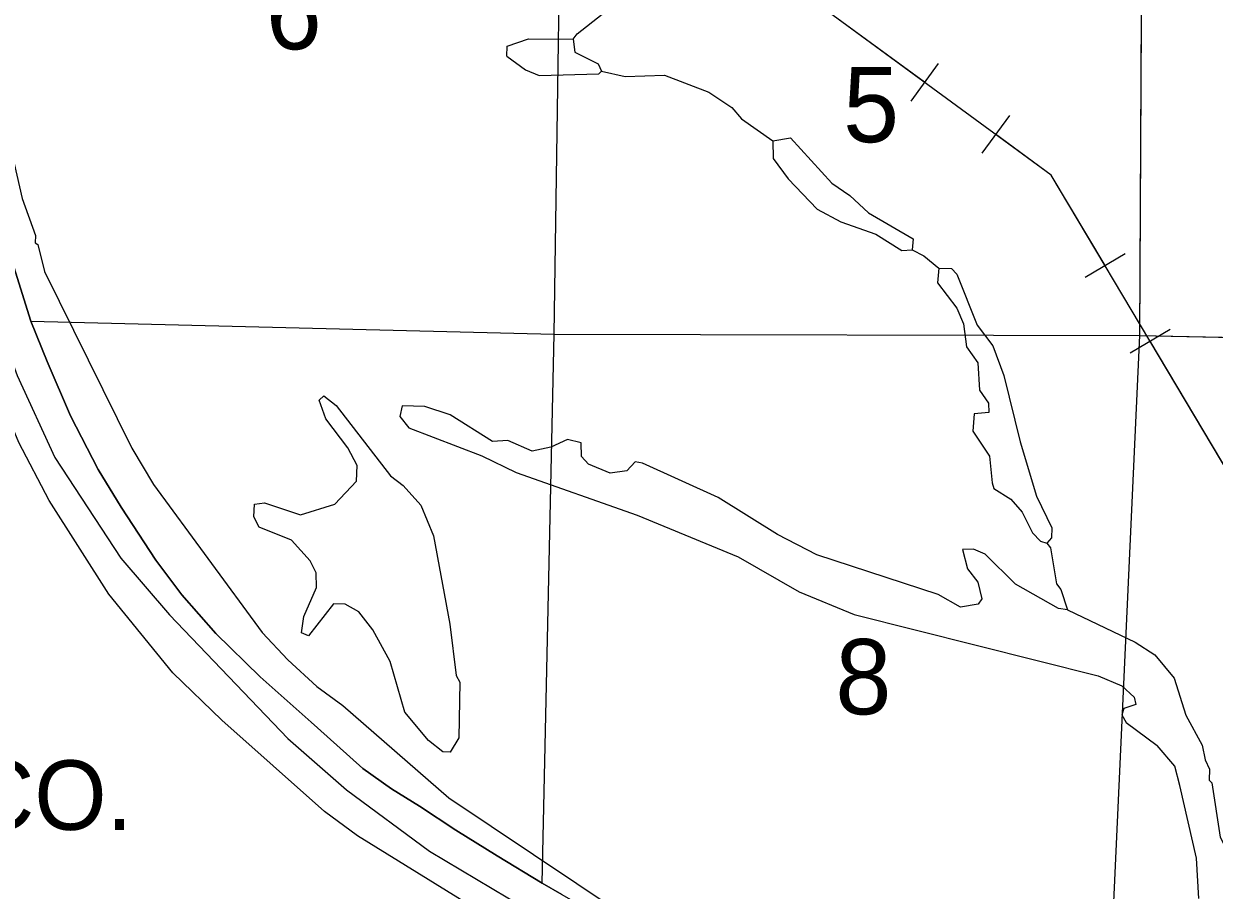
# Model space of a CAD drawing. Extents: x -157.2 to -99.3, y 12.2 to 46.2.
# Drawn here: x -146.803 to -144.748, y 21.191 to 22.687 of the extents above; entities that cross this region are included whole.
import ezdxf

# ---------------------------------------------------------------- set-up
doc = ezdxf.new("R2010")
doc.units = 0
for name, color, linetype in [('tdCoClipBndry', 7, 'Continuous'), ('tdCoCoBndry', 7, 'Continuous'), ('tdCoCoBndryTxt', 7, 'Continuous'), ('tdCoHydroRiver', 7, 'Continuous'), ('tdCoPipe', 7, 'Continuous'), ('tdCoSectLine', 7, 'Continuous'), ('tdCoSectLinePart', 7, 'Continuous'), ('tdCoSectNmbr', 7, 'Continuous'), ('tdCoStBndry', 7, 'Continuous'), ('tdCoStBndryPart', 7, 'Continuous'), ('tdCoTwpBndryShd', 7, 'Continuous')]:
    doc.layers.add(name, color=color, linetype=linetype)

msp = doc.modelspace()

# ---------------------------------------------------------------- linework, layer by layer
at = {"layer": 'tdCoClipBndry'}
msp.add_lwpolyline([(-145.817, 21.0314), (-146.2268, 21.2848), (-146.2839, 21.3266), (-146.4611, 21.4845), (-146.5453, 21.5662), (-146.6561, 21.702), (-146.7589, 21.8639), (-146.8111, 21.9641), (-146.8849, 22.1401), (-146.9435, 22.3377), (-146.9681, 22.4706), (-146.9803, 22.5766), (-147.0007, 22.6324), (-147.0119, 22.7144), (-147.0061, 23.1502), (-146.9918, 23.2968), (-146.9986, 23.5021), (-147.0107, 23.5882), (-147.0443, 23.7589), (-147.1482, 24.0956), (-147.2706, 24.3631)], dxfattribs=at)
at = {"layer": 'tdCoCoBndry'}
msp.add_lwpolyline([(-145.8738, 21.1836), (-145.908, 21.203), (-145.9855, 21.2499), (-146.0571, 21.2947), (-146.1195, 21.336), (-146.1683, 21.3658), (-146.2174, 21.4012), (-146.2623, 21.4413), (-146.3066, 21.4808), (-146.3946, 21.5591), (-146.4716, 21.6338), (-146.5301, 21.701), (-146.575, 21.7605), (-146.6345, 21.8521), (-146.6745, 21.9174), (-146.7223, 22.01), (-146.7623, 22.1036), (-146.7907, 22.1736), (-146.8285, 22.2952)], dxfattribs=at)
at = {"layer": 'tdCoHydroRiver'}
for points in [[(-145.8544, 22.6604), (-145.8477, 22.6696), (-145.6079, 22.8591), (-145.5991, 22.8872), (-145.5524, 23.1557), (-145.551, 23.1967), (-145.5929, 23.2692), (-145.5853, 23.3542), (-145.5931, 23.4066)], [(-146.8329, 23.1429), (-146.8379, 23.1352), (-146.8423, 23.0027), (-146.85, 22.9587), (-146.8645, 22.806), (-146.8443, 22.5574), (-146.8226, 22.4493), (-146.8195, 22.446), (-146.8057, 22.3855), (-146.7826, 22.3216), (-146.783, 22.309), (-146.7784, 22.3057), (-146.7672, 22.2595), (-146.6163, 21.9544), (-146.5789, 21.8916), (-146.3915, 21.6358), (-146.3473, 21.5886), (-146.2967, 21.5427), (-146.252, 21.5096), (-146.0694, 21.3504), (-145.7018, 21.1044)], [(-145.969, 22.631), (-145.9684, 22.6484), (-145.9317, 22.6614), (-145.8544, 22.6604)], [(-145.8544, 22.6604), (-145.8519, 22.6382), (-145.8115, 22.6179), (-145.8057, 22.6051)], [(-145.969, 22.631), (-145.9366, 22.6078), (-145.9132, 22.5976), (-145.8105, 22.6005), (-145.8057, 22.6051)], [(-145.8057, 22.6051), (-145.7649, 22.5958), (-145.697, 22.5983), (-145.6206, 22.5689), (-145.5804, 22.5423), (-145.5637, 22.5228), (-145.5097, 22.4847)], [(-145.5097, 22.4847), (-145.4795, 22.49), (-145.4079, 22.4118), (-145.3771, 22.3903)], [(-145.5097, 22.4847), (-145.5091, 22.4546), (-145.4834, 22.4191), (-145.4331, 22.3668), (-145.3927, 22.345), (-145.3319, 22.324), (-145.287, 22.2957), (-145.2696, 22.2967)], [(-146.9357, 22.4641), (-146.9179, 22.4303), (-146.8914, 22.3252), (-146.8721, 22.2377), (-146.8142, 22.0794), (-146.7494, 21.9383), (-146.6351, 21.764), (-146.5515, 21.6664), (-146.347, 21.4527), (-146.2458, 21.3641), (-146.1025, 21.2583), (-145.8594, 21.1128)], [(-145.3771, 22.3903), (-145.3449, 22.3608), (-145.2674, 22.3156), (-145.2696, 22.2967)], [(-145.2696, 22.2967), (-145.2494, 22.2865), (-145.2233, 22.2651)], [(-145.2233, 22.2651), (-145.2257, 22.2399), (-145.1924, 22.1962), (-145.1807, 22.169), (-145.1757, 22.1293), (-145.1561, 22.1018), (-145.1529, 22.0543), (-145.1379, 22.0317), (-145.1368, 22.0159), (-145.1621, 22.0136), (-145.1647, 21.9836)], [(-145.2233, 22.2651), (-145.2012, 22.2644), (-145.1921, 22.2546), (-145.1571, 22.1666), (-145.1299, 22.1309), (-145.111, 22.0798), (-145.0832, 21.9651), (-145.0547, 21.871), (-145.0281, 21.8164), (-145.0287, 21.7991), (-145.0369, 21.7899)], [(-146.0668, 21.4292), (-146.0795, 21.4297), (-146.1041, 21.4494), (-146.1451, 21.4982), (-146.1706, 21.5859), (-146.2004, 21.6406), (-146.2246, 21.6714), (-146.2479, 21.6848), (-146.2684, 21.6855), (-146.3112, 21.63), (-146.3237, 21.6352), (-146.3196, 21.6635), (-146.2974, 21.7133), (-146.2982, 21.7386), (-146.3086, 21.7594), (-146.3405, 21.7952), (-146.3966, 21.8176), (-146.4055, 21.8353), (-146.4048, 21.8574), (-146.3873, 21.86), (-146.3249, 21.8389), (-146.2659, 21.8575), (-146.2283, 21.8973), (-146.2274, 21.9241), (-146.2437, 21.9547), (-146.2815, 22.0049), (-146.2931, 22.0369), (-146.285, 22.0445), (-146.2634, 22.028), (-146.1696, 21.9064), (-146.148, 21.8899), (-146.1175, 21.8558), (-146.0956, 21.8029), (-146.0675, 21.6504), (-146.0562, 21.5615), (-146.0502, 21.5503), (-146.0518, 21.454), (-146.0668, 21.4292)], [(-145.0012, 21.675), (-145.0169, 21.6771), (-145.0913, 21.719), (-145.1433, 21.7713), (-145.1635, 21.7799), (-145.1825, 21.7789), (-145.1741, 21.7455), (-145.1559, 21.7228), (-145.1489, 21.6941), (-145.1556, 21.6848), (-145.1857, 21.6795), (-145.2245, 21.7013), (-145.4337, 21.7699), (-145.502, 21.8053), (-145.6041, 21.8687), (-145.7348, 21.9283), (-145.7473, 21.9303), (-145.762, 21.915), (-145.7906, 21.9112), (-145.8279, 21.9267), (-145.8401, 21.9397), (-145.8409, 21.9634), (-145.8644, 21.969), (-145.8933, 21.9557), (-145.9251, 21.9489), (-145.9671, 21.9676), (-145.994, 21.9654), (-146.0666, 22.012), (-146.1104, 22.0261), (-146.1498, 22.0274), (-146.1536, 22.0086), (-146.1384, 21.9891), (-146.0122, 21.9407), (-145.9531, 21.9119), (-145.744, 21.8386), (-145.5696, 21.7665), (-145.4642, 21.7061), (-145.3693, 21.6667), (-144.9481, 21.5611), (-144.9076, 21.5439), (-144.8862, 21.5243), (-144.8834, 21.5116), (-144.9042, 21.5044), (-144.9077, 21.4934), (-144.9002, 21.4805), (-144.8463, 21.4408)], [(-145.1647, 21.9836), (-145.1361, 21.9401), (-145.1313, 21.8941), (-145.1285, 21.8845), (-145.0991, 21.8662), (-145.0793, 21.8434), (-145.0615, 21.8081), (-145.0478, 21.7934), (-145.0369, 21.7899)], [(-145.0369, 21.7899), (-145.0308, 21.7818), (-145.0202, 21.7198), (-145.0127, 21.7101), (-145.0012, 21.675)], [(-145.0012, 21.675), (-144.8846, 21.619), (-144.8506, 21.5973), (-144.8172, 21.5567), (-144.7972, 21.4929), (-144.7689, 21.4414), (-144.7635, 21.416), (-144.7561, 21.3999), (-144.7567, 21.381), (-144.7521, 21.3761), (-144.7379, 21.2825), (-144.6964, 21.2005), (-144.6679, 20.9627), (-144.6414, 20.8086), (-144.6407, 20.7312), (-144.6572, 20.6623)], [(-144.7745, 21.1763), (-144.7785, 21.2459), (-144.8075, 21.3716), (-144.8159, 21.4051), (-144.8463, 21.4408)]]:
    msp.add_lwpolyline(points, dxfattribs=at)
at = {"layer": 'tdCoPipe'}
for p, q in [((-145.2243, 22.6186), (-145.2718, 22.5537)), ((-145.1016, 22.5286), (-145.1493, 22.4637)), ((-144.9017, 22.29), (-144.9709, 22.2488)), ((-144.824, 22.1593), (-144.8932, 22.1181))]:
    msp.add_line(p, q, dxfattribs=at)
for points in [[(-142.3677, 16.7506), (-142.8901, 18.7108), (-143.0889, 18.7572), (-143.7579, 20.7062), (-144.0253, 20.739), (-145.0295, 22.4258), (-145.8726, 23.0441), (-145.8905, 23.5333), (-146.2464, 23.4972)], [(-145.2481, 22.5861), (-145.4909, 22.7641)], [(-144.9364, 22.2694), (-145.0295, 22.4258), (-145.1255, 22.4962)], [(-144.7046, 21.88), (-144.8586, 22.1387)]]:
    msp.add_lwpolyline(points, dxfattribs=at)
at = {"layer": 'tdCoSectLine'}
for points in [[(-145.8873, 22.1513), (-145.8715, 23.197)], [(-144.8766, 22.1489), (-144.8712, 23.155)], [(-146.8825, 22.6008), (-146.8697, 22.4886), (-146.8463, 22.3609), (-146.8285, 22.2952), (-146.7907, 22.1736)], [(-146.7907, 22.1736), (-145.8873, 22.1513)], [(-146.7907, 22.1736), (-146.7623, 22.1036), (-146.7223, 22.01), (-146.6745, 21.9174), (-146.6345, 21.8521), (-146.575, 21.7605), (-146.5301, 21.701), (-146.4716, 21.6338), (-146.3946, 21.5591), (-146.3066, 21.4808), (-146.2623, 21.4413), (-146.2174, 21.4012), (-146.1683, 21.3658), (-146.1195, 21.336), (-146.0571, 21.2947), (-145.9855, 21.2499), (-145.908, 21.203)], [(-145.908, 21.203), (-145.8873, 22.1513)], [(-145.8873, 22.1513), (-144.8766, 22.1489)], [(-144.9232, 21.1328), (-144.8766, 22.1489)], [(-144.8766, 22.1489), (-143.9001, 22.1283)], [(-145.908, 21.203), (-145.8738, 21.1836), (-145.8172, 21.1504)]]:
    msp.add_lwpolyline(points, dxfattribs=at)
at = {"layer": 'tdCoSectLinePart'}
for points in [[(-145.8873, 22.1513), (-145.8715, 23.197)], [(-144.8766, 22.1489), (-144.8713, 23.125)], [(-146.8825, 22.6008), (-146.8697, 22.4886), (-146.8463, 22.3609), (-146.8285, 22.2952), (-146.7907, 22.1736)], [(-146.7907, 22.1736), (-145.8873, 22.1513)], [(-146.7907, 22.1736), (-146.7623, 22.1036), (-146.7223, 22.01), (-146.6745, 21.9174), (-146.6345, 21.8521), (-146.575, 21.7605), (-146.5301, 21.701), (-146.4716, 21.6338), (-146.3946, 21.5591), (-146.3066, 21.4808), (-146.2623, 21.4413), (-146.2174, 21.4012), (-146.1683, 21.3658), (-146.1195, 21.336), (-146.0571, 21.2947), (-145.9855, 21.2499), (-145.908, 21.203)], [(-145.908, 21.203), (-145.8873, 22.1513)], [(-145.8873, 22.1513), (-144.8766, 22.1489)], [(-144.9232, 21.1328), (-144.8766, 22.1489)], [(-144.8766, 22.1489), (-144.5637, 22.1423)], [(-145.908, 21.203), (-145.8738, 21.1836), (-145.8172, 21.1504)]]:
    msp.add_lwpolyline(points, dxfattribs=at)
at = {"layer": 'tdCoStBndry'}
msp.add_lwpolyline([(-146.8285, 22.2952), (-146.7907, 22.1736), (-146.7623, 22.1036), (-146.7223, 22.01), (-146.6745, 21.9174), (-146.6345, 21.8521), (-146.575, 21.7605), (-146.5301, 21.701), (-146.4716, 21.6338), (-146.3946, 21.5591), (-146.3066, 21.4808), (-146.2623, 21.4413), (-146.2174, 21.4012), (-146.1683, 21.3658), (-146.1195, 21.336), (-146.0571, 21.2947), (-145.9855, 21.2499), (-145.908, 21.203), (-145.8738, 21.1836)], dxfattribs=at)
at = {"layer": 'tdCoStBndryPart'}
msp.add_lwpolyline([(-146.8285, 22.2952), (-146.7907, 22.1736), (-146.7623, 22.1036), (-146.7223, 22.01), (-146.6745, 21.9174), (-146.6345, 21.8521), (-146.575, 21.7605), (-146.5301, 21.701), (-146.4716, 21.6338), (-146.3946, 21.5591), (-146.3066, 21.4808), (-146.2623, 21.4413), (-146.2174, 21.4012), (-146.1683, 21.3658), (-146.1195, 21.336), (-146.0571, 21.2947), (-145.9855, 21.2499), (-145.908, 21.203), (-145.8738, 21.1836)], dxfattribs=at)
at = {"layer": 'tdCoTwpBndryShd'}
msp.add_lwpolyline([(-145.8738, 21.1836), (-145.908, 21.203), (-145.9855, 21.2499), (-146.0571, 21.2947), (-146.1195, 21.336), (-146.1683, 21.3658), (-146.2174, 21.4012), (-146.2623, 21.4413), (-146.3066, 21.4808), (-146.3946, 21.5591), (-146.4716, 21.6338), (-146.5301, 21.701), (-146.575, 21.7605), (-146.6345, 21.8521), (-146.6745, 21.9174), (-146.7223, 22.01), (-146.7623, 22.1036), (-146.7907, 22.1736), (-146.8285, 22.2952), (-146.8463, 22.3609), (-146.8697, 22.4886), (-146.8825, 22.6008)], dxfattribs=at)

# ---------------------------------------------------------------- texts
at = {"layer": 'tdCoCoBndryTxt'}
msp.add_text('DAKOTA CO.', height=0.12, rotation=359.8876, dxfattribs=at).set_placement((-147.605, 21.2967))
at = {"layer": 'tdCoSectNmbr'}
for s, rotation, p in [('6', 359.8882, (-146.3853, 22.6432)), ('5', 359.889, (-145.3887, 22.4827)), ('8', 359.889, (-145.402, 21.4946))]:
    msp.add_text(s, height=0.13, rotation=rotation, dxfattribs=at).set_placement(p)

doc.saveas('drawing.dxf')
